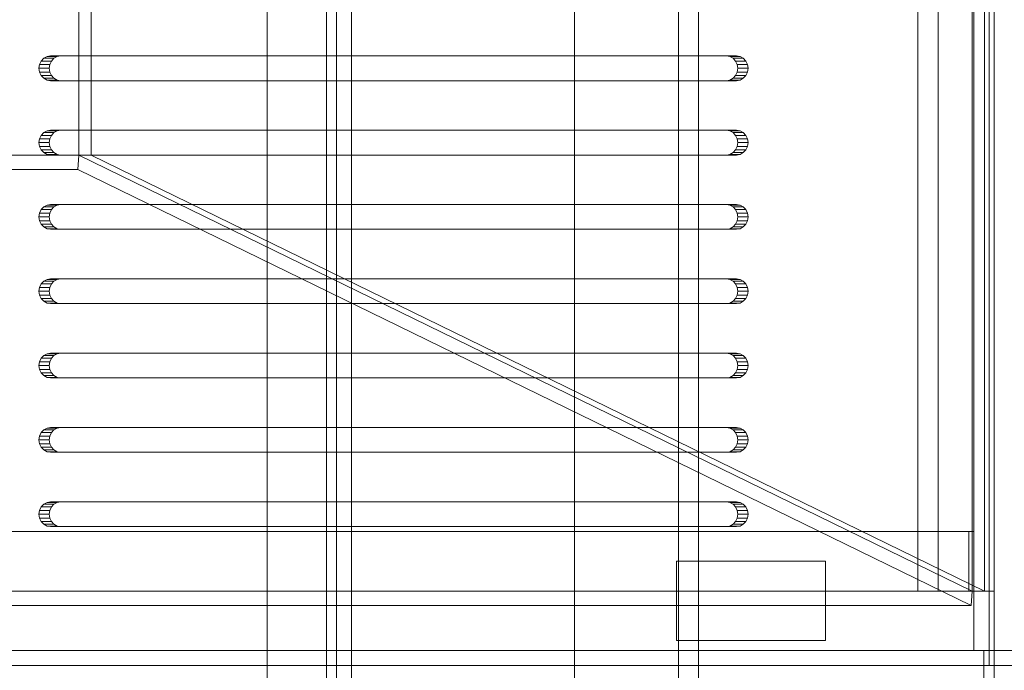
# Model space of a CAD drawing. Header units: millimetres. Extents: x -3490 to 61924, y -72580 to 6847.
# Tile 676 of 1056: x 27638 to 27837, y -18184 to -18053. Entities that reach past the tile are written whole.
import ezdxf

# ---------------------------------------------------------------- set-up
doc = ezdxf.new("R2010")
doc.units = ezdxf.units.MM
doc.layers.add('superior_bajante_movil', color=7, linetype='Continuous', lineweight=0)
doc.layers.add('superior_C09', color=7, linetype='Continuous', lineweight=0)

msp = doc.modelspace()

# ---------------------------------------------------------------- linework, layer by layer
at = {"layer": 'superior_bajante_movil'}
for p, q in [((27833.667, -17777), (27833.667, -18183)), ((27834.693, -18183), (27834.693, -17777)), ((27834.693, -17780), (27834.693, -18180)), ((27819.312, -17792), (27819.312, -18168)), ((27823.416, -18168), (27823.416, -17792)), ((27830.246, -17792), (27830.246, -18168)), ((27830.588, -18168), (27830.588, -17792)), ((27832.777, -18168), (27832.777, -17792)), ((27834.693, -17792), (27834.693, -18168)), ((27650.067, -18080), (27650.067, -17880)), ((27652.598, -17880), (27652.598, -18080)), ((27642.504, -18061.031), (27642.171, -18061.727)), ((27643.024, -18060.477), (27642.504, -18061.031)), ((27642.504, -18061.031), (27644.556, -18061.031)), ((27643.679, -18060.122), (27643.024, -18060.477)), ((27643.024, -18060.477), (27645.076, -18060.477)), ((27644.405, -18060), (27643.679, -18060.122)), ((27643.679, -18060.122), (27645.731, -18060.122)), ((27644.223, -18061.727), (27644.556, -18061.031)), ((27644.405, -18060), (27646.457, -18060)), ((27780.66, -18060), (27644.405, -18060)), ((27644.556, -18061.031), (27645.076, -18060.477)), ((27645.076, -18060.477), (27645.731, -18060.122)), ((27645.731, -18060.122), (27646.457, -18060)), ((27646.457, -18060), (27782.712, -18060)), ((27780.66, -18060), (27782.712, -18060)), ((27781.386, -18060.122), (27780.66, -18060)), ((27781.386, -18060.122), (27783.438, -18060.122)), ((27782.041, -18060.477), (27781.386, -18060.122)), ((27782.041, -18060.477), (27784.093, -18060.477)), ((27782.561, -18061.031), (27782.041, -18060.477)), ((27782.561, -18061.031), (27784.613, -18061.031)), ((27782.895, -18061.727), (27782.561, -18061.031)), ((27782.712, -18060), (27783.438, -18060.122)), ((27783.438, -18060.122), (27784.093, -18060.477)), ((27784.093, -18060.477), (27784.613, -18061.031)), ((27784.613, -18061.031), (27784.947, -18061.727)), ((27642.171, -18061.727), (27642.056, -18062.5)), ((27642.056, -18062.5), (27642.171, -18063.273)), ((27642.056, -18062.5), (27644.108, -18062.5)), ((27642.171, -18061.727), (27644.223, -18061.727)), ((27644.108, -18062.5), (27644.223, -18061.727)), ((27644.223, -18063.273), (27644.108, -18062.5)), ((27782.895, -18061.727), (27784.947, -18061.727)), ((27783.01, -18062.5), (27782.895, -18061.727)), ((27782.895, -18063.273), (27783.01, -18062.5)), ((27783.01, -18062.5), (27785.062, -18062.5)), ((27784.947, -18061.727), (27785.062, -18062.5)), ((27785.062, -18062.5), (27784.947, -18063.273)), ((27642.171, -18063.273), (27642.504, -18063.969)), ((27642.171, -18063.273), (27644.223, -18063.273)), ((27642.504, -18063.969), (27643.024, -18064.523)), ((27642.504, -18063.969), (27644.556, -18063.969)), ((27643.024, -18064.523), (27643.679, -18064.878)), ((27643.024, -18064.523), (27645.076, -18064.523)), ((27643.679, -18064.878), (27644.405, -18065)), ((27643.679, -18064.878), (27645.731, -18064.878)), ((27644.556, -18063.969), (27644.223, -18063.273)), ((27646.457, -18065), (27644.405, -18065)), ((27644.405, -18065), (27780.66, -18065)), ((27645.076, -18064.523), (27644.556, -18063.969)), ((27645.731, -18064.878), (27645.076, -18064.523)), ((27646.457, -18065), (27645.731, -18064.878)), ((27782.712, -18065), (27646.457, -18065)), ((27780.66, -18065), (27781.386, -18064.878)), ((27780.66, -18065), (27782.712, -18065)), ((27781.386, -18064.878), (27782.041, -18064.523)), ((27781.386, -18064.878), (27783.438, -18064.878)), ((27782.041, -18064.523), (27782.561, -18063.969)), ((27782.041, -18064.523), (27784.093, -18064.523)), ((27782.561, -18063.969), (27782.895, -18063.273)), ((27782.561, -18063.969), (27784.613, -18063.969)), ((27783.438, -18064.878), (27782.712, -18065)), ((27782.895, -18063.273), (27784.947, -18063.273)), ((27784.093, -18064.523), (27783.438, -18064.878)), ((27784.613, -18063.969), (27784.093, -18064.523)), ((27784.947, -18063.273), (27784.613, -18063.969)), ((27642.171, -18076.727), (27642.056, -18077.5)), ((27642.504, -18076.031), (27642.171, -18076.727)), ((27642.171, -18076.727), (27644.223, -18076.727)), ((27643.024, -18075.477), (27642.504, -18076.031)), ((27642.504, -18076.031), (27644.556, -18076.031)), ((27643.679, -18075.122), (27643.024, -18075.477)), ((27643.024, -18075.477), (27645.076, -18075.477)), ((27644.405, -18075), (27643.679, -18075.122)), ((27643.679, -18075.122), (27645.731, -18075.122)), ((27644.108, -18077.5), (27644.223, -18076.727)), ((27644.223, -18076.727), (27644.556, -18076.031)), ((27644.405, -18075), (27646.457, -18075)), ((27780.66, -18075), (27644.405, -18075)), ((27644.556, -18076.031), (27645.076, -18075.477)), ((27645.076, -18075.477), (27645.731, -18075.122)), ((27645.731, -18075.122), (27646.457, -18075)), ((27646.457, -18075), (27782.712, -18075)), ((27780.66, -18075), (27782.712, -18075)), ((27781.386, -18075.122), (27780.66, -18075)), ((27781.386, -18075.122), (27783.438, -18075.122)), ((27782.041, -18075.477), (27781.386, -18075.122)), ((27782.041, -18075.477), (27784.093, -18075.477)), ((27782.561, -18076.031), (27782.041, -18075.477)), ((27782.561, -18076.031), (27784.613, -18076.031)), ((27782.895, -18076.727), (27782.561, -18076.031)), ((27782.712, -18075), (27783.438, -18075.122)), ((27782.895, -18076.727), (27784.947, -18076.727)), ((27783.01, -18077.5), (27782.895, -18076.727)), ((27783.438, -18075.122), (27784.093, -18075.477)), ((27784.093, -18075.477), (27784.613, -18076.031)), ((27784.613, -18076.031), (27784.947, -18076.727)), ((27784.947, -18076.727), (27785.062, -18077.5)), ((27642.056, -18077.5), (27642.171, -18078.273)), ((27642.056, -18077.5), (27644.108, -18077.5)), ((27642.171, -18078.273), (27642.504, -18078.969)), ((27642.171, -18078.273), (27644.223, -18078.273)), ((27644.223, -18078.273), (27644.108, -18077.5)), ((27644.556, -18078.969), (27644.223, -18078.273)), ((27782.561, -18078.969), (27782.895, -18078.273)), ((27782.895, -18078.273), (27783.01, -18077.5)), ((27782.895, -18078.273), (27784.947, -18078.273)), ((27783.01, -18077.5), (27785.062, -18077.5)), ((27784.947, -18078.273), (27784.613, -18078.969)), ((27785.062, -18077.5), (27784.947, -18078.273)), ((27350.067, -18080), (27650.067, -18080)), ((27642.504, -18078.969), (27643.024, -18079.523)), ((27642.504, -18078.969), (27644.556, -18078.969)), ((27643.024, -18079.523), (27643.679, -18079.878)), ((27643.024, -18079.523), (27645.076, -18079.523)), ((27643.679, -18079.878), (27644.405, -18080)), ((27643.679, -18079.878), (27645.731, -18079.878)), ((27646.457, -18080), (27644.405, -18080)), ((27644.405, -18080), (27780.66, -18080)), ((27645.076, -18079.523), (27644.556, -18078.969)), ((27645.731, -18079.878), (27645.076, -18079.523)), ((27646.457, -18080), (27645.731, -18079.878)), ((27782.712, -18080), (27646.457, -18080)), ((27650.067, -18080), (27649.862, -18082.939)), ((27650.067, -18080), (27830.246, -18168)), ((27650.067, -18080), (27652.598, -18080)), ((27652.598, -18080), (27832.777, -18168)), ((27780.66, -18080), (27781.386, -18079.878)), ((27780.66, -18080), (27782.712, -18080)), ((27781.386, -18079.878), (27782.041, -18079.523)), ((27781.386, -18079.878), (27783.438, -18079.878)), ((27782.041, -18079.523), (27782.561, -18078.969)), ((27782.041, -18079.523), (27784.093, -18079.523)), ((27782.561, -18078.969), (27784.613, -18078.969)), ((27783.438, -18079.878), (27782.712, -18080)), ((27784.093, -18079.523), (27783.438, -18079.878)), ((27784.613, -18078.969), (27784.093, -18079.523)), ((27649.862, -18082.939), (27349.862, -18082.939)), ((27830.041, -18170.939), (27649.862, -18082.939)), ((27643.024, -18090.477), (27642.504, -18091.031)), ((27643.679, -18090.122), (27643.024, -18090.477)), ((27643.024, -18090.477), (27645.076, -18090.477)), ((27644.405, -18090), (27643.679, -18090.122)), ((27643.679, -18090.122), (27645.731, -18090.122)), ((27644.405, -18090), (27646.457, -18090)), ((27780.66, -18090), (27644.405, -18090)), ((27644.556, -18091.031), (27645.076, -18090.477)), ((27645.076, -18090.477), (27645.731, -18090.122)), ((27645.731, -18090.122), (27646.457, -18090)), ((27646.457, -18090), (27782.712, -18090)), ((27780.66, -18090), (27782.712, -18090)), ((27781.386, -18090.122), (27780.66, -18090)), ((27781.386, -18090.122), (27783.438, -18090.122)), ((27782.041, -18090.477), (27781.386, -18090.122)), ((27782.041, -18090.477), (27784.093, -18090.477)), ((27782.561, -18091.031), (27782.041, -18090.477)), ((27782.712, -18090), (27783.438, -18090.122)), ((27783.438, -18090.122), (27784.093, -18090.477)), ((27784.093, -18090.477), (27784.613, -18091.031)), ((27642.171, -18091.727), (27642.056, -18092.5)), ((27642.056, -18092.5), (27642.171, -18093.273)), ((27642.056, -18092.5), (27644.108, -18092.5)), ((27642.504, -18091.031), (27642.171, -18091.727)), ((27642.171, -18091.727), (27644.223, -18091.727)), ((27642.504, -18091.031), (27644.556, -18091.031)), ((27644.108, -18092.5), (27644.223, -18091.727)), ((27644.223, -18093.273), (27644.108, -18092.5)), ((27644.223, -18091.727), (27644.556, -18091.031)), ((27782.561, -18091.031), (27784.613, -18091.031)), ((27782.895, -18091.727), (27782.561, -18091.031)), ((27782.895, -18091.727), (27784.947, -18091.727)), ((27783.01, -18092.5), (27782.895, -18091.727)), ((27782.895, -18093.273), (27783.01, -18092.5)), ((27783.01, -18092.5), (27785.062, -18092.5)), ((27784.613, -18091.031), (27784.947, -18091.727)), ((27784.947, -18091.727), (27785.062, -18092.5)), ((27785.062, -18092.5), (27784.947, -18093.273)), ((27642.171, -18093.273), (27642.504, -18093.969)), ((27642.171, -18093.273), (27644.223, -18093.273)), ((27642.504, -18093.969), (27643.024, -18094.523)), ((27642.504, -18093.969), (27644.556, -18093.969)), ((27643.024, -18094.523), (27643.679, -18094.878)), ((27643.024, -18094.523), (27645.076, -18094.523)), ((27644.556, -18093.969), (27644.223, -18093.273)), ((27645.076, -18094.523), (27644.556, -18093.969)), ((27645.731, -18094.878), (27645.076, -18094.523)), ((27781.386, -18094.878), (27782.041, -18094.523)), ((27782.041, -18094.523), (27782.561, -18093.969)), ((27782.041, -18094.523), (27784.093, -18094.523)), ((27782.561, -18093.969), (27782.895, -18093.273)), ((27782.561, -18093.969), (27784.613, -18093.969)), ((27782.895, -18093.273), (27784.947, -18093.273)), ((27784.093, -18094.523), (27783.438, -18094.878)), ((27784.613, -18093.969), (27784.093, -18094.523)), ((27784.947, -18093.273), (27784.613, -18093.969)), ((27643.679, -18094.878), (27644.405, -18095)), ((27643.679, -18094.878), (27645.731, -18094.878)), ((27646.457, -18095), (27644.405, -18095)), ((27644.405, -18095), (27780.66, -18095)), ((27646.457, -18095), (27645.731, -18094.878)), ((27782.712, -18095), (27646.457, -18095)), ((27780.66, -18095), (27781.386, -18094.878)), ((27780.66, -18095), (27782.712, -18095)), ((27781.386, -18094.878), (27783.438, -18094.878)), ((27783.438, -18094.878), (27782.712, -18095)), ((27642.504, -18106.031), (27642.171, -18106.727)), ((27643.024, -18105.477), (27642.504, -18106.031)), ((27642.504, -18106.031), (27644.556, -18106.031)), ((27643.679, -18105.122), (27643.024, -18105.477)), ((27643.024, -18105.477), (27645.076, -18105.477)), ((27644.405, -18105), (27643.679, -18105.122)), ((27643.679, -18105.122), (27645.731, -18105.122)), ((27644.223, -18106.727), (27644.556, -18106.031)), ((27644.405, -18105), (27646.457, -18105)), ((27780.66, -18105), (27644.405, -18105)), ((27644.556, -18106.031), (27645.076, -18105.477)), ((27645.076, -18105.477), (27645.731, -18105.122)), ((27645.731, -18105.122), (27646.457, -18105)), ((27646.457, -18105), (27782.712, -18105)), ((27780.66, -18105), (27782.712, -18105)), ((27781.386, -18105.122), (27780.66, -18105)), ((27781.386, -18105.122), (27783.438, -18105.122)), ((27782.041, -18105.477), (27781.386, -18105.122)), ((27782.041, -18105.477), (27784.093, -18105.477)), ((27782.561, -18106.031), (27782.041, -18105.477)), ((27782.561, -18106.031), (27784.613, -18106.031)), ((27782.895, -18106.727), (27782.561, -18106.031)), ((27782.712, -18105), (27783.438, -18105.122)), ((27783.438, -18105.122), (27784.093, -18105.477)), ((27784.093, -18105.477), (27784.613, -18106.031)), ((27784.613, -18106.031), (27784.947, -18106.727)), ((27642.171, -18106.727), (27642.056, -18107.5)), ((27642.056, -18107.5), (27642.171, -18108.273)), ((27642.056, -18107.5), (27644.108, -18107.5)), ((27642.171, -18106.727), (27644.223, -18106.727)), ((27642.171, -18108.273), (27642.504, -18108.969)), ((27642.171, -18108.273), (27644.223, -18108.273)), ((27644.108, -18107.5), (27644.223, -18106.727)), ((27644.223, -18108.273), (27644.108, -18107.5)), ((27644.556, -18108.969), (27644.223, -18108.273)), ((27782.561, -18108.969), (27782.895, -18108.273)), ((27782.895, -18106.727), (27784.947, -18106.727)), ((27783.01, -18107.5), (27782.895, -18106.727)), ((27782.895, -18108.273), (27783.01, -18107.5)), ((27782.895, -18108.273), (27784.947, -18108.273)), ((27783.01, -18107.5), (27785.062, -18107.5)), ((27784.947, -18108.273), (27784.613, -18108.969)), ((27784.947, -18106.727), (27785.062, -18107.5)), ((27785.062, -18107.5), (27784.947, -18108.273)), ((27642.504, -18108.969), (27643.024, -18109.523)), ((27642.504, -18108.969), (27644.556, -18108.969)), ((27643.024, -18109.523), (27643.679, -18109.878)), ((27643.024, -18109.523), (27645.076, -18109.523)), ((27643.679, -18109.878), (27644.405, -18110)), ((27643.679, -18109.878), (27645.731, -18109.878)), ((27646.457, -18110), (27644.405, -18110)), ((27644.405, -18110), (27780.66, -18110)), ((27645.076, -18109.523), (27644.556, -18108.969)), ((27645.731, -18109.878), (27645.076, -18109.523)), ((27646.457, -18110), (27645.731, -18109.878)), ((27782.712, -18110), (27646.457, -18110)), ((27780.66, -18110), (27781.386, -18109.878)), ((27780.66, -18110), (27782.712, -18110)), ((27781.386, -18109.878), (27782.041, -18109.523)), ((27781.386, -18109.878), (27783.438, -18109.878)), ((27782.041, -18109.523), (27782.561, -18108.969)), ((27782.041, -18109.523), (27784.093, -18109.523)), ((27782.561, -18108.969), (27784.613, -18108.969)), ((27783.438, -18109.878), (27782.712, -18110)), ((27784.093, -18109.523), (27783.438, -18109.878)), ((27784.613, -18108.969), (27784.093, -18109.523)), ((27643.024, -18120.477), (27642.504, -18121.031)), ((27643.679, -18120.122), (27643.024, -18120.477)), ((27643.024, -18120.477), (27645.076, -18120.477)), ((27644.405, -18120), (27643.679, -18120.122)), ((27643.679, -18120.122), (27645.731, -18120.122)), ((27644.405, -18120), (27646.457, -18120)), ((27780.66, -18120), (27644.405, -18120)), ((27644.556, -18121.031), (27645.076, -18120.477)), ((27645.076, -18120.477), (27645.731, -18120.122)), ((27645.731, -18120.122), (27646.457, -18120)), ((27646.457, -18120), (27782.712, -18120)), ((27780.66, -18120), (27782.712, -18120)), ((27781.386, -18120.122), (27780.66, -18120)), ((27781.386, -18120.122), (27783.438, -18120.122)), ((27782.041, -18120.477), (27781.386, -18120.122)), ((27782.041, -18120.477), (27784.093, -18120.477)), ((27782.561, -18121.031), (27782.041, -18120.477)), ((27782.712, -18120), (27783.438, -18120.122)), ((27783.438, -18120.122), (27784.093, -18120.477)), ((27784.093, -18120.477), (27784.613, -18121.031)), ((27642.171, -18121.727), (27642.056, -18122.5)), ((27642.056, -18122.5), (27642.171, -18123.273)), ((27642.056, -18122.5), (27644.108, -18122.5)), ((27642.504, -18121.031), (27642.171, -18121.727)), ((27642.171, -18121.727), (27644.223, -18121.727)), ((27642.504, -18121.031), (27644.556, -18121.031)), ((27644.108, -18122.5), (27644.223, -18121.727)), ((27644.223, -18123.273), (27644.108, -18122.5)), ((27644.223, -18121.727), (27644.556, -18121.031)), ((27782.561, -18121.031), (27784.613, -18121.031)), ((27782.895, -18121.727), (27782.561, -18121.031)), ((27782.895, -18121.727), (27784.947, -18121.727)), ((27783.01, -18122.5), (27782.895, -18121.727)), ((27782.895, -18123.273), (27783.01, -18122.5)), ((27783.01, -18122.5), (27785.062, -18122.5)), ((27784.613, -18121.031), (27784.947, -18121.727)), ((27784.947, -18121.727), (27785.062, -18122.5)), ((27785.062, -18122.5), (27784.947, -18123.273)), ((27642.171, -18123.273), (27642.504, -18123.969)), ((27642.171, -18123.273), (27644.223, -18123.273)), ((27642.504, -18123.969), (27643.024, -18124.523)), ((27642.504, -18123.969), (27644.556, -18123.969)), ((27643.024, -18124.523), (27643.679, -18124.878)), ((27643.024, -18124.523), (27645.076, -18124.523)), ((27644.556, -18123.969), (27644.223, -18123.273)), ((27645.076, -18124.523), (27644.556, -18123.969)), ((27645.731, -18124.878), (27645.076, -18124.523)), ((27781.386, -18124.878), (27782.041, -18124.523)), ((27782.041, -18124.523), (27782.561, -18123.969)), ((27782.041, -18124.523), (27784.093, -18124.523)), ((27782.561, -18123.969), (27782.895, -18123.273)), ((27782.561, -18123.969), (27784.613, -18123.969)), ((27782.895, -18123.273), (27784.947, -18123.273)), ((27784.093, -18124.523), (27783.438, -18124.878)), ((27784.613, -18123.969), (27784.093, -18124.523)), ((27784.947, -18123.273), (27784.613, -18123.969)), ((27643.679, -18124.878), (27644.405, -18125)), ((27643.679, -18124.878), (27645.731, -18124.878)), ((27646.457, -18125), (27644.405, -18125)), ((27644.405, -18125), (27780.66, -18125)), ((27646.457, -18125), (27645.731, -18124.878)), ((27782.712, -18125), (27646.457, -18125)), ((27780.66, -18125), (27781.386, -18124.878)), ((27780.66, -18125), (27782.712, -18125)), ((27781.386, -18124.878), (27783.438, -18124.878)), ((27783.438, -18124.878), (27782.712, -18125)), ((27642.504, -18136.031), (27642.171, -18136.727)), ((27643.024, -18135.477), (27642.504, -18136.031)), ((27642.504, -18136.031), (27644.556, -18136.031)), ((27643.679, -18135.122), (27643.024, -18135.477)), ((27643.024, -18135.477), (27645.076, -18135.477)), ((27644.405, -18135), (27643.679, -18135.122)), ((27643.679, -18135.122), (27645.731, -18135.122)), ((27644.223, -18136.727), (27644.556, -18136.031)), ((27644.405, -18135), (27646.457, -18135)), ((27780.66, -18135), (27644.405, -18135)), ((27644.556, -18136.031), (27645.076, -18135.477)), ((27645.076, -18135.477), (27645.731, -18135.122)), ((27645.731, -18135.122), (27646.457, -18135)), ((27646.457, -18135), (27782.712, -18135)), ((27780.66, -18135), (27782.712, -18135)), ((27781.386, -18135.122), (27780.66, -18135)), ((27781.386, -18135.122), (27783.438, -18135.122)), ((27782.041, -18135.477), (27781.386, -18135.122)), ((27782.041, -18135.477), (27784.093, -18135.477)), ((27782.561, -18136.031), (27782.041, -18135.477)), ((27782.561, -18136.031), (27784.613, -18136.031)), ((27782.895, -18136.727), (27782.561, -18136.031)), ((27782.712, -18135), (27783.438, -18135.122)), ((27783.438, -18135.122), (27784.093, -18135.477)), ((27784.093, -18135.477), (27784.613, -18136.031)), ((27784.613, -18136.031), (27784.947, -18136.727)), ((27642.171, -18136.727), (27642.056, -18137.5)), ((27642.056, -18137.5), (27642.171, -18138.273)), ((27642.056, -18137.5), (27644.108, -18137.5)), ((27642.171, -18136.727), (27644.223, -18136.727)), ((27642.171, -18138.273), (27642.504, -18138.969)), ((27642.171, -18138.273), (27644.223, -18138.273)), ((27644.108, -18137.5), (27644.223, -18136.727)), ((27644.223, -18138.273), (27644.108, -18137.5)), ((27644.556, -18138.969), (27644.223, -18138.273)), ((27782.561, -18138.969), (27782.895, -18138.273)), ((27782.895, -18136.727), (27784.947, -18136.727)), ((27783.01, -18137.5), (27782.895, -18136.727)), ((27782.895, -18138.273), (27783.01, -18137.5)), ((27782.895, -18138.273), (27784.947, -18138.273)), ((27783.01, -18137.5), (27785.062, -18137.5)), ((27784.947, -18138.273), (27784.613, -18138.969)), ((27784.947, -18136.727), (27785.062, -18137.5)), ((27785.062, -18137.5), (27784.947, -18138.273)), ((27642.504, -18138.969), (27643.024, -18139.523)), ((27642.504, -18138.969), (27644.556, -18138.969)), ((27643.024, -18139.523), (27643.679, -18139.878)), ((27643.024, -18139.523), (27645.076, -18139.523)), ((27643.679, -18139.878), (27644.405, -18140)), ((27643.679, -18139.878), (27645.731, -18139.878)), ((27646.457, -18140), (27644.405, -18140)), ((27644.405, -18140), (27780.66, -18140)), ((27645.076, -18139.523), (27644.556, -18138.969)), ((27645.731, -18139.878), (27645.076, -18139.523)), ((27646.457, -18140), (27645.731, -18139.878)), ((27782.712, -18140), (27646.457, -18140)), ((27780.66, -18140), (27781.386, -18139.878)), ((27780.66, -18140), (27782.712, -18140)), ((27781.386, -18139.878), (27782.041, -18139.523)), ((27781.386, -18139.878), (27783.438, -18139.878)), ((27782.041, -18139.523), (27782.561, -18138.969)), ((27782.041, -18139.523), (27784.093, -18139.523)), ((27782.561, -18138.969), (27784.613, -18138.969)), ((27783.438, -18139.878), (27782.712, -18140)), ((27784.093, -18139.523), (27783.438, -18139.878)), ((27784.613, -18138.969), (27784.093, -18139.523)), ((27643.679, -18150.122), (27643.024, -18150.477)), ((27644.405, -18150), (27643.679, -18150.122)), ((27643.679, -18150.122), (27645.731, -18150.122)), ((27644.405, -18150), (27646.457, -18150)), ((27780.66, -18150), (27644.405, -18150)), ((27645.076, -18150.477), (27645.731, -18150.122)), ((27645.731, -18150.122), (27646.457, -18150)), ((27646.457, -18150), (27782.712, -18150)), ((27780.66, -18150), (27782.712, -18150)), ((27781.386, -18150.122), (27780.66, -18150)), ((27781.386, -18150.122), (27783.438, -18150.122)), ((27782.041, -18150.477), (27781.386, -18150.122)), ((27782.712, -18150), (27783.438, -18150.122)), ((27783.438, -18150.122), (27784.093, -18150.477)), ((27642.171, -18151.727), (27642.056, -18152.5)), ((27642.504, -18151.031), (27642.171, -18151.727)), ((27642.171, -18151.727), (27644.223, -18151.727)), ((27643.024, -18150.477), (27642.504, -18151.031)), ((27642.504, -18151.031), (27644.556, -18151.031)), ((27643.024, -18150.477), (27645.076, -18150.477)), ((27644.108, -18152.5), (27644.223, -18151.727)), ((27644.223, -18151.727), (27644.556, -18151.031)), ((27644.556, -18151.031), (27645.076, -18150.477)), ((27782.041, -18150.477), (27784.093, -18150.477)), ((27782.561, -18151.031), (27782.041, -18150.477)), ((27782.561, -18151.031), (27784.613, -18151.031)), ((27782.895, -18151.727), (27782.561, -18151.031)), ((27782.895, -18151.727), (27784.947, -18151.727)), ((27783.01, -18152.5), (27782.895, -18151.727)), ((27784.093, -18150.477), (27784.613, -18151.031)), ((27784.613, -18151.031), (27784.947, -18151.727)), ((27784.947, -18151.727), (27785.062, -18152.5)), ((27642.056, -18152.5), (27642.171, -18153.273)), ((27642.056, -18152.5), (27644.108, -18152.5)), ((27642.171, -18153.273), (27642.504, -18153.969)), ((27642.171, -18153.273), (27644.223, -18153.273)), ((27642.504, -18153.969), (27643.024, -18154.523)), ((27642.504, -18153.969), (27644.556, -18153.969)), ((27644.223, -18153.273), (27644.108, -18152.5)), ((27644.556, -18153.969), (27644.223, -18153.273)), ((27645.076, -18154.523), (27644.556, -18153.969)), ((27782.041, -18154.523), (27782.561, -18153.969)), ((27782.561, -18153.969), (27782.895, -18153.273)), ((27782.561, -18153.969), (27784.613, -18153.969)), ((27782.895, -18153.273), (27783.01, -18152.5)), ((27782.895, -18153.273), (27784.947, -18153.273)), ((27783.01, -18152.5), (27785.062, -18152.5)), ((27784.613, -18153.969), (27784.093, -18154.523)), ((27784.947, -18153.273), (27784.613, -18153.969)), ((27785.062, -18152.5), (27784.947, -18153.273)), ((27829.562, -18156), (27077.808, -18156)), ((27078.834, -18156), (27830.588, -18156)), ((27643.024, -18154.523), (27643.679, -18154.878)), ((27643.024, -18154.523), (27645.076, -18154.523)), ((27643.679, -18154.878), (27644.405, -18155)), ((27643.679, -18154.878), (27645.731, -18154.878)), ((27646.457, -18155), (27644.405, -18155)), ((27644.405, -18155), (27780.66, -18155)), ((27645.731, -18154.878), (27645.076, -18154.523)), ((27646.457, -18155), (27645.731, -18154.878)), ((27782.712, -18155), (27646.457, -18155)), ((27780.66, -18155), (27781.386, -18154.878)), ((27780.66, -18155), (27782.712, -18155)), ((27781.386, -18154.878), (27782.041, -18154.523)), ((27781.386, -18154.878), (27783.438, -18154.878)), ((27782.041, -18154.523), (27784.093, -18154.523)), ((27783.438, -18154.878), (27782.712, -18155)), ((27784.093, -18154.523), (27783.438, -18154.878)), ((27829.562, -18168), (27829.562, -18156)), ((27830.588, -18156), (27829.562, -18156)), ((27830.588, -18156), (27830.588, -18168)), ((27770.656, -18178), (27770.656, -18162)), ((27770.656, -18162), (27800.656, -18162)), ((27800.656, -18162), (27800.656, -18178)), ((27077.808, -18168), (27829.562, -18168)), ((27830.246, -18168), (27078.492, -18168)), ((27830.588, -18168), (27078.834, -18168)), ((27082.939, -18168), (27834.693, -18168)), ((27819.312, -18168), (27830.588, -18168)), ((27819.312, -18168), (27823.416, -18168)), ((27834.693, -18168), (27823.416, -18168)), ((27830.588, -18168), (27829.562, -18168)), ((27830.246, -18168), (27830.041, -18170.939)), ((27832.777, -18168), (27830.246, -18168)), ((27830.588, -18180), (27830.588, -18168)), ((27834.693, -18168), (27830.588, -18168)), ((27834.693, -18168), (27834.693, -18180)), ((27078.287, -18170.939), (27830.041, -18170.939)), ((27800.656, -18178), (27770.656, -18178)), ((26850.067, -18180), (28353.576, -18180)), ((27078.834, -18180), (27830.588, -18180)), ((27832.64, -18180), (27080.886, -18180)), ((27834.693, -18180), (27082.939, -18180)), ((27084.991, -18180), (27836.745, -18180)), ((27834.693, -18180), (27830.588, -18180)), ((27832.64, -18215), (27832.64, -18180)), ((27834.693, -18180), (27832.64, -18180)), ((27834.693, -18180), (28351.524, -18180)), ((27834.693, -18180), (27836.745, -18180)), ((27834.693, -18180), (27834.693, -18215)), ((28352.55, -18183), (26849.041, -18183)), ((26850.067, -18183), (28353.576, -18183)), ((27833.667, -18183), (28350.498, -18183)), ((27833.667, -18183), (27834.693, -18183)), ((28351.524, -18183), (27834.693, -18183))]:
    msp.add_line(p, q, dxfattribs=at)
at = {"layer": 'superior_C09'}
for p, q in [((27750.067, -17790.806), (27750.067, -20670.623)), ((27775.067, -20670.623), (27775.067, -17790.806)), ((27750.067, -20670.929), (27750.067, -17791.112)), ((27771.067, -17791.265), (27771.067, -20671.082)), ((27775.067, -17791.112), (27775.067, -20670.929)), ((27775.067, -20671.082), (27775.067, -17791.265)), ((27750.067, -17795.908), (27750.067, -20675.726)), ((27750.067, -20676.032), (27750.067, -17796.215)), ((27771.067, -20676.032), (27771.067, -17796.215)), ((27775.067, -20675.726), (27775.067, -17795.908)), ((27775.067, -17796.215), (27775.067, -20676.032)), ((27700.067, -20597.295), (27700.067, -17857.295)), ((27700.067, -17857.449), (27700.067, -20597.449)), ((27700.067, -20602.551), (27700.067, -17862.551)), ((27700.067, -17862.705), (27700.067, -20602.705)), ((27702.067, -17915.431), (27702.067, -20535.588)), ((27705.067, -20535.588), (27705.067, -17915.431)), ((27702.067, -20537.374), (27702.067, -17917.217)), ((27705.067, -17917.217), (27705.067, -20537.374)), ((27700.067, -20527.54), (27700.067, -17927.357)), ((27700.067, -17927.51), (27700.067, -20527.693)), ((27688.067, -17957.471), (27688.067, -20497.732)), ((27750.067, -17957.471), (27750.067, -19153.911)), ((27771.067, -17957.471), (27771.067, -19153.911)), ((27771.067, -20497.732), (27771.067, -17957.471)), ((27775.067, -19153.911), (27775.067, -17957.471)), ((27688.067, -20498.038), (27688.067, -17957.778)), ((27750.067, -19154.217), (27750.067, -17957.778)), ((27771.067, -17957.778), (27771.067, -20498.038)), ((27775.067, -17957.778), (27775.067, -19154.217)), ((27771.067, -19162.432), (27771.067, -17965.993)), ((27775.067, -17965.993), (27775.067, -19162.432))]:
    msp.add_line(p, q, dxfattribs=at)

doc.saveas('drawing.dxf')
